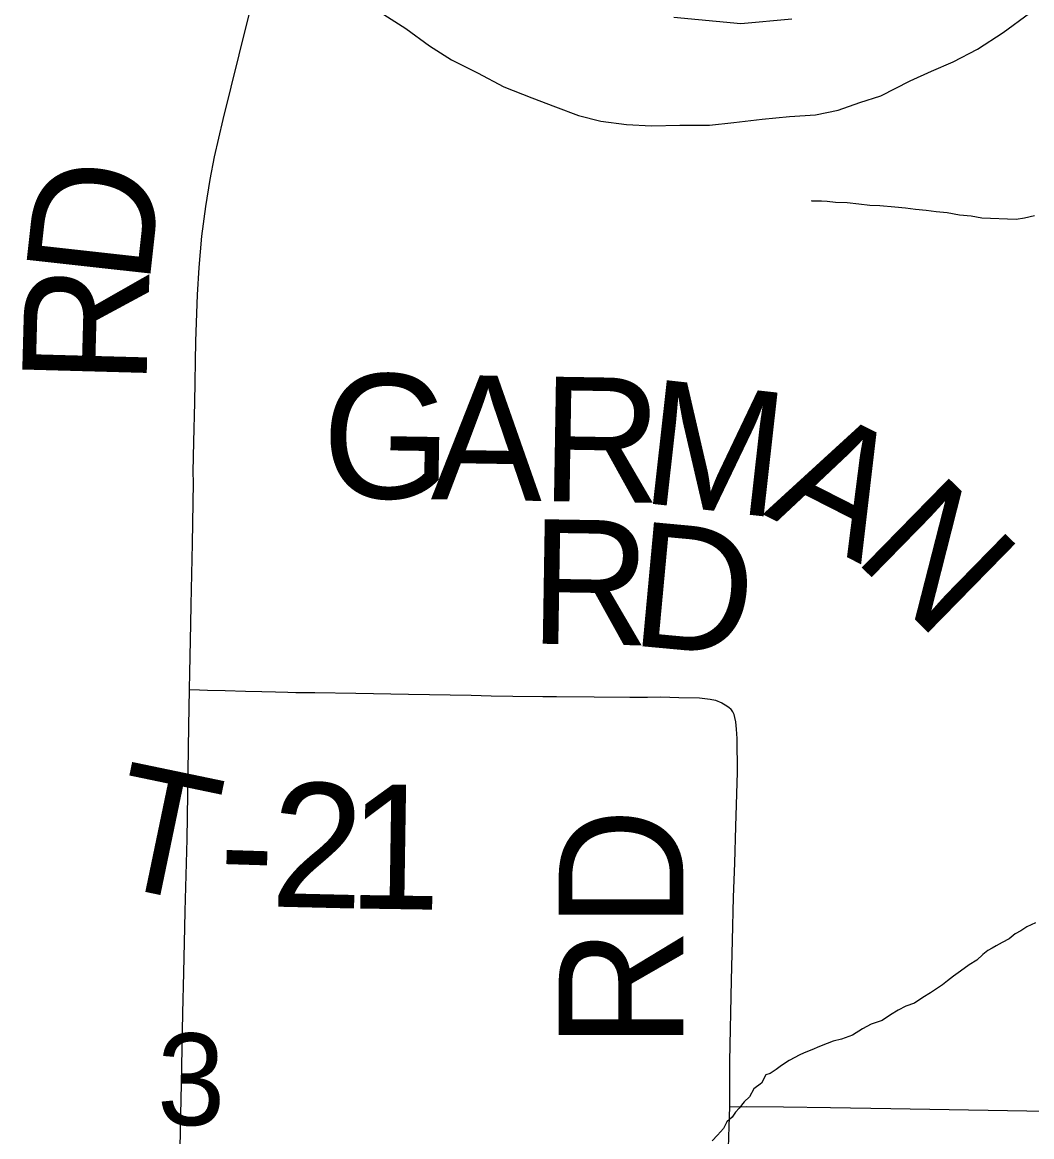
# Model space of a CAD drawing. Extents: x 2.4 to 73.1, y 4.5 to 25.6.
# Drawn here: x 47.7822 to 48.0125, y 21.2876 to 21.5419 of the extents above; entities that cross this region are included whole.
import ezdxf

# ---------------------------------------------------------------- set-up
doc = ezdxf.new("R2010")
doc.units = 0
for name, color, linetype in [('GM_X_County_Road', 7, 'Continuous'), ('GM_X_County_Road_Text', 7, 'Continuous'), ('GM_X_Major_River', 7, 'Continuous'), ('GM_X_Minor_River', 7, 'Continuous'), ('GM_X_Section_Text', 7, 'Continuous'), ('GM_X_Township_Road', 7, 'Continuous'), ('GM_X_Township_Road_Text', 7, 'Continuous')]:
    doc.layers.add(name, color=color, linetype=linetype)

msp = doc.modelspace()

# ---------------------------------------------------------------- linework, layer by layer
at = {"layer": 'GM_X_County_Road'}
for points in [[(47.82033, 21.38965), (47.82039, 21.39338), (47.82064, 21.40457), (47.82072, 21.40892), (47.82097, 21.4229), (47.82119, 21.43681), (47.82118, 21.43928), (47.82132, 21.4461), (47.82153, 21.45511), (47.82179, 21.46909), (47.82213, 21.47966), (47.82251, 21.48588), (47.82316, 21.49302), (47.82403, 21.49982), (47.82502, 21.50597), (47.82604, 21.51117), (47.82799, 21.51966), (47.83162, 21.53446), (47.83561, 21.55043), (47.83794, 21.55947)], [(47.93085, 21.54301), (47.94611, 21.54157), (47.95778, 21.54263)], [(47.81781, 21.26321), (47.81824, 21.28904), (47.81846, 21.29965), (47.81881, 21.31577), (47.81901, 21.32506), (47.81923, 21.33529), (47.81935, 21.33901), (47.81975, 21.35547), (47.82018, 21.38126), (47.82033, 21.38965)]]:
    msp.add_lwpolyline(points, dxfattribs=at)
at = {"layer": 'GM_X_Major_River'}
msp.add_lwpolyline([(47.86463, 21.5436), (47.86966, 21.54042), (47.87505, 21.53648), (47.88008, 21.5333), (47.88606, 21.53029), (47.89203, 21.52709), (47.89841, 21.52464), (47.90385, 21.52259), (47.9091, 21.52055), (47.91419, 21.51927), (47.92004, 21.51854), (47.92572, 21.5182), (47.93217, 21.5184), (47.93899, 21.5184), (47.94451, 21.51901), (47.95098, 21.51978), (47.95725, 21.52037), (47.96314, 21.52077), (47.96828, 21.52177), (47.97326, 21.52353), (47.97805, 21.52511), (47.98478, 21.52853), (47.98958, 21.53067), (47.99456, 21.53281), (48.00014, 21.53569), (48.00594, 21.53952), (48.01194, 21.54391)], dxfattribs=at)
at = {"layer": 'GM_X_Minor_River'}
for points in [[(48.01315, 21.49769), (48.01085, 21.49719), (48.00893, 21.49687), (48.00113, 21.49713), (47.99867, 21.49759), (47.99601, 21.49787), (47.99317, 21.49834), (47.99071, 21.49862), (47.98843, 21.49888), (47.98596, 21.49915), (47.98369, 21.49942), (47.98122, 21.49969), (47.9778, 21.49999), (47.97552, 21.50007), (47.97305, 21.50034), (47.9704, 21.50062), (47.96773, 21.50071), (47.96584, 21.50096), (47.9645, 21.501), (47.96355, 21.50104), (47.96241, 21.50107), (47.96222, 21.50108)], [(48.01333, 21.33636), (48.01139, 21.33547), (48.01003, 21.33457), (48.00868, 21.33385), (48.00731, 21.33275), (48.00576, 21.33186), (48.0044, 21.33114), (48.00343, 21.3306), (48.00246, 21.33006), (48.00129, 21.32915), (47.99992, 21.32786), (47.99817, 21.32678), (47.99622, 21.32532), (47.99466, 21.32423), (47.99329, 21.32314), (47.99212, 21.32222), (47.99076, 21.32132), (47.98939, 21.32041), (47.98765, 21.31933), (47.9857, 21.31806), (47.98378, 21.31736), (47.98203, 21.31647), (47.98028, 21.31538), (47.97834, 21.31412), (47.97584, 21.31325), (47.9739, 21.31217), (47.97157, 21.31073), (47.96906, 21.30986), (47.96714, 21.30935), (47.96579, 21.30882), (47.96406, 21.30812), (47.96232, 21.30742), (47.96058, 21.30671), (47.95942, 21.30618), (47.95846, 21.30564), (47.9571, 21.30493), (47.95535, 21.30384), (47.95418, 21.30293), (47.95282, 21.30202), (47.95185, 21.30168), (47.95084, 21.29981), (47.94909, 21.29853), (47.94808, 21.29666), (47.9469, 21.29556), (47.94571, 21.29408), (47.94492, 21.29315), (47.94412, 21.29204), (47.94294, 21.29094), (47.94213, 21.28944), (47.94075, 21.28796), (47.93957, 21.28667)]]:
    msp.add_lwpolyline(points, dxfattribs=at)
at = {"layer": 'GM_X_Township_Road'}
for points in [[(47.82033, 21.38965), (47.82262, 21.38954), (47.82443, 21.38945), (47.82846, 21.38936), (47.83311, 21.38926), (47.83684, 21.38917), (47.83995, 21.38909), (47.84273, 21.38898), (47.84457, 21.38896), (47.84888, 21.38892), (47.85823, 21.38876), (47.87031, 21.38854), (47.88457, 21.38831), (47.88912, 21.3882), (47.89406, 21.38808), (47.90093, 21.38802), (47.90404, 21.38799), (47.91261, 21.38795), (47.9208, 21.38788), (47.92233, 21.38788), (47.92356, 21.38788), (47.92478, 21.3879), (47.92784, 21.38791), (47.93193, 21.38781), (47.93665, 21.38769), (47.93912, 21.38744), (47.94033, 21.38715), (47.94176, 21.38659), (47.94252, 21.38614), (47.94293, 21.38591), (47.94343, 21.38553), (47.94385, 21.3852)], [(47.94357, 21.29441), (47.94357, 21.30475), (47.94395, 21.32327), (47.94417, 21.33238), (47.9444, 21.34221), (47.94472, 21.34997), (47.94497, 21.35838), (47.94533, 21.37079), (47.94524, 21.37844), (47.9451, 21.38057), (47.94493, 21.38222), (47.94474, 21.38323), (47.94457, 21.38388), (47.94428, 21.38453), (47.94385, 21.3852)], [(47.9394, 21.04425), (47.93945, 21.04815), (47.93954, 21.05748), (47.93963, 21.06587), (47.9399, 21.08421), (47.94015, 21.11125), (47.9403, 21.12649), (47.9404, 21.13581), (47.94055, 21.14296), (47.94064, 21.14824), (47.94072, 21.15011), (47.94089, 21.16752), (47.94097, 21.17062), (47.94127, 21.18522), (47.94156, 21.20045), (47.94201, 21.22437), (47.94219, 21.2346), (47.94225, 21.24076), (47.94257, 21.25688), (47.94275, 21.26617), (47.94294, 21.27234), (47.94329, 21.28507), (47.94348, 21.28987), (47.94357, 21.29441)], [(47.94357, 21.29441), (47.94743, 21.29445), (47.95585, 21.29437), (47.96659, 21.29421), (47.98033, 21.29401), (48.0203, 21.29332), (48.02846, 21.2932), (48.06874, 21.29202), (48.09664, 21.2912), (48.1083, 21.29101), (48.12221, 21.29092), (48.15445, 21.29062), (48.17336, 21.28998), (48.18601, 21.28956), (48.19096, 21.28939)]]:
    msp.add_lwpolyline(points, dxfattribs=at)

# ---------------------------------------------------------------- texts
at = {"layer": 'GM_X_County_Road_Text'}
for s, rotation, p in [('D', 83.6797, (47.81107, 21.48143)), ('R', 88.425, (47.81047, 21.45873))]:
    msp.add_text(s, height=0.02841, rotation=rotation, dxfattribs=at).set_placement(p)
at = {"layer": 'GM_X_Section_Text'}
msp.add_text('3', height=0.02093, rotation=0, dxfattribs=at).set_placement((47.8129, 21.29021))
at = {"layer": 'GM_X_Township_Road_Text'}
for s, height, rotation, p in [('G', 0.02841, 359.0747, (47.85035, 21.43344)), ('A', 0.02841, 359.071, (47.87535, 21.43304)), ('R', 0.02841, 359.0554, (47.90035, 21.43263)), ('M', 0.02841, 353.604, (47.92296, 21.4323)), ('A', 0.02841, 333.0236, (47.95103, 21.42963)), ('N', 0.02841, 315.6195, (47.97147, 21.41962)), ('R', 0.02841, 359.0749, (47.8978, 21.4001)), ('D', 0.02841, 354.6959, (47.92056, 21.39976)), ('T', 0.02841, 348.2303, (47.8006, 21.34544)), ('2', 0.02841, 358.645, (47.83864, 21.3401)), ('1', 0.02841, 359.1143, (47.85639, 21.33968)), ('RD', 0.028409, 90, (47.93297, 21.30768)), ('-', 0.02841, 358.2209, (47.82675, 21.34047))]:
    msp.add_text(s, height=height, rotation=rotation, dxfattribs=at).set_placement(p)

doc.saveas('drawing.dxf')
